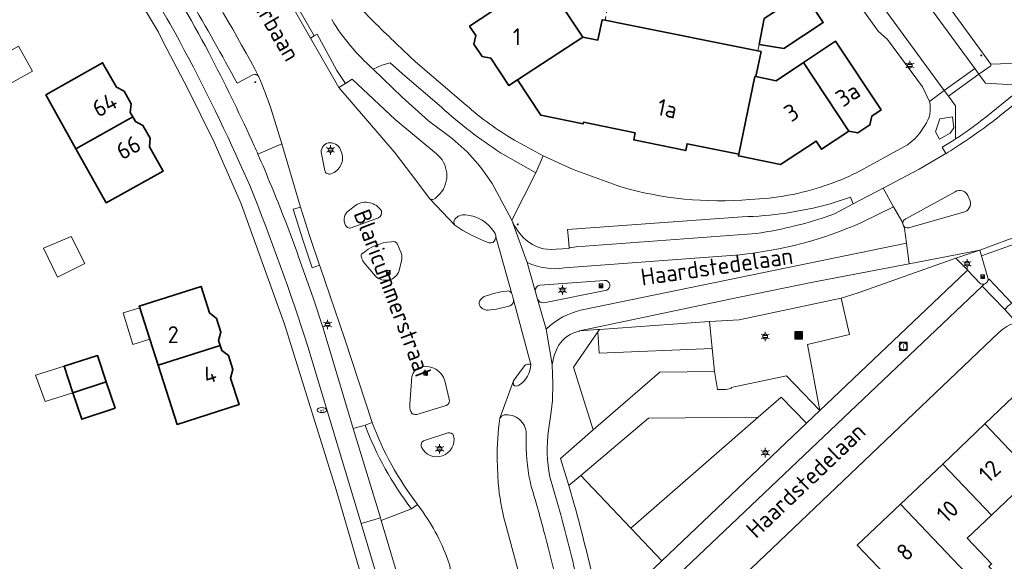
# Model space of a CAD drawing. Header units: metres. Extents: x 140853 to 145288, y 474558 to 480269.
# Tile 339 of 428: x 144879 to 144983, y 478210 to 478268. Entities that reach past the tile are written whole.
import ezdxf
from ezdxf.enums import TextEntityAlignment as Align

# ---------------------------------------------------------------- set-up
doc = ezdxf.new("R2010")
doc.units = ezdxf.units.M
doc.header["$MEASUREMENT"] = 0
doc.linetypes.add('AM-AS', pattern=[16, 10, -2, 2, -2])
for name, color, linetype, lineweight in [('B-WE-AM-AS_SPOOR_RAIL-G', 10, 'AM-AS', 18), ('B-WE-GR-BEPLANTING_CULTUUR_HEESTERS-G', 90, 'Continuous', 18), ('B-WE-GR-GRAS_KRUIDENRIJK-G', 80, 'Continuous', 18), ('B-WE-GR-GROENVOORZIENING-G', 80, 'Continuous', 18), ('B-WE-IE-MEUBILAIR_WEGMEUBILAIR-S', 7, 'Continuous', 18), ('B-WE-KL-ET_LS_OV_LICHTMAST-S', 190, 'Continuous', 18), ('B-WE-KL-WATER_PUT-S', 170, 'Continuous', 18), ('B-WE-OG-BEBOUWING-G', 7, 'Continuous', 35), ('B-WE-OG-BEBOUWING_BIJGEBOUW-G', 7, 'Continuous', 18), ('B-WE-OG-BEBOUWING_HUISNUMMER-T18', 10, 'Continuous', 18), ('B-WE-OG-BEBOUWING_STRAATNAAM-T18', 10, 'Continuous', 18), ('B-WE-OG-TERREIN_ERF-G', 7, 'Continuous', 18), ('B-WE-RI-GWA_RIOOLPUT-S', 30, 'Continuous', 18), ('B-WE-VH-VERHARDING_ASFALT-G', 252, 'Continuous', 18), ('B-WE-VH-VERHARDING_BEDRIJFSVLOERPLAAT-G', 252, 'Continuous', 18), ('B-WE-VH-VERHARDING_BETON-G', 252, 'Continuous', 18), ('B-WE-VH-VERHARDING_BETONSTRAATSTEEN-G', 252, 'Continuous', 18), ('B-WE-VH-VERHARDING_STRAATBAKSTEEN-G', 252, 'Continuous', 18), ('B-WE-VH-VERHARDING_TEGEL-G', 252, 'Continuous', 18), ('X-XX-XX-ALGEMEEN-S', 7, 'Continuous', 18)]:
    doc.layers.add(name, color=color, linetype=linetype, lineweight=lineweight)
doc.styles.add('NLCS-ISO', font='txt')
doc.styles.get("Standard").update_dxf_attribs({"font": 'arial.ttf'})

# ---------------------------------------------------------------- blocks, each defined once
blk = doc.blocks.new('SIE-WEG_AFVALBAK-SO')
at = {"linetype": 'ByBlock', "lineweight": 18}
h = blk.add_hatch(color=0, dxfattribs=at)
h.dxf.hatch_style = 1
h.paths.add_polyline_path([(-1.5, -1.5), (1.5, -1.5), (1.5, 1.5), (-1.5, 1.5)])
at = {"color": 0, "linetype": 'ByBlock', "lineweight": 18}
for points in [[(-2, -2), (2, -2), (2, 2), (-2, 2)], [(-1.5, -1.5), (1.5, -1.5), (1.5, 1.5), (-1.5, 1.5)]]:
    blk.add_lwpolyline(points, close=True, dxfattribs=at)
blk = doc.blocks.new('SIE-WEG_AFVALBAK_TYPE_01')
for radius in [0.25, 0.156]:
    blk.add_circle((0, 0), radius)
blk = doc.blocks.new('B-SIE-WEG_LICHTMAST-SO')
at = {"ltscale": 0.1}
for p, q in [((-1.1, 0.63), (-2.19, 1.27)), ((0, 1.27), (0, 2.53)), ((1.1, 0.63), (2.19, 1.27)), ((-1.1, -0.63), (-2.19, -1.27)), ((0, -1.27), (0, -2.53)), ((1.1, -0.63), (2.19, -1.27))]:
    blk.add_line(p, q, dxfattribs=at)
at = {"flags": 128}
for points in [[(-1.16, 0.5), (1.16, 0.5)], [(-1.16, -0.5), (1.16, -0.5)]]:
    blk.add_lwpolyline(points, dxfattribs=at)
at = {"ltscale": 0.1}
blk.add_circle((0, 0), 1.27, dxfattribs=at)
at = {"style": 'NLCS-ISO'}
blk.add_attdef('TYPE', text='', height=1.8, dxfattribs=at).set_placement((0, 2.53), align=Align.BOTTOM_CENTER)
blk = doc.blocks.new('B-SIE-WEG_VERKEERSBORD_PAAL-SO')
blk.add_lwpolyline([(-1, -1), (1, -1), (1, 1), (-1, 1)], close=True)
at = {"flags": 128}
blk.add_lwpolyline([(-1, 1), (0, -1), (1, 1)], close=True, dxfattribs=at)
for radius in [1, 0.171]:
    blk.add_circle((0, 0), radius)
at = {"lineweight": 30, "flags": 104}
blk.add_attdef('bordgegevens', text='', height=1.8, dxfattribs=at).set_placement((2.21, 3.21), align=Align.TOP_LEFT)
blk = doc.blocks.new('SRI-PUT_INSPECTIE-SO')
at = {"lineweight": -3, "flags": 128}
blk.add_lwpolyline([(-2, -2), (2, -2), (2, 2), (-2, 2)], close=True, dxfattribs=at)
at = {"lineweight": -3, "ltscale": 1.5}
blk.add_circle((0, 0), 2, dxfattribs=at)
at = {"ltscale": 0.1, "style": 'NLCS-ISO'}
blk.add_text('I', height=2.5, dxfattribs=at).set_placement((0, -0.01), align=Align.MIDDLE_CENTER)
blk = doc.blocks.new('SKL-WATERLEIDINGPUT-SO')
at = {"color": 0, "linetype": 'ByBlock', "lineweight": 18}
blk.add_ellipse((0, 0), major_axis=(2.5, 0), ratio=0.54, dxfattribs=at)
at = {"color": 0, "linetype": 'ByBlock', "lineweight": 18, "style": 'NLCS-ISO'}
blk.add_text('wl', height=1.8, dxfattribs=at).set_placement((0, 0), align=Align.MIDDLE_CENTER)

msp = doc.modelspace()

# ---------------------------------------------------------------- linework, layer by layer
at = {"layer": 'B-WE-AM-AS_SPOOR_RAIL-G', "ltscale": 0.2, "flags": 128}
msp.add_lwpolyline([(144958.896, 478268.518), (144941.768, 478272.032), (144940.854, 478267.605), (144942.962, 478267.183), (144957.132, 478264.347), (144957.265, 478265.023), (144957.812, 478267.8), (144958.896, 478268.518)], close=True, dxfattribs=at)
at = {"layer": 'B-WE-GR-BEPLANTING_CULTUUR_HEESTERS-G', "ltscale": 0.2, "flags": 128}
for points in [[(144963.746, 478226.042), (144979.357, 478240.873), (144979.479, 478241.002), (144978.232, 478242.277), (144967.797, 478238.583), (144966.017, 478238.031), (144966.907, 478234.135), (144962.402, 478233.074), (144963.746, 478226.042)], [(144952.27, 478232.658), (144951.978, 478235.513), (144940.271, 478234.687), (144940.097, 478234.438), (144940.236, 478232.141), (144952.27, 478232.658)], [(144939.575, 478223.996), (144946.673, 478230.116), (144952.522, 478230.199), (144952.27, 478232.658), (144940.236, 478232.141), (144940.097, 478234.438), (144937.48, 478230.677), (144939.575, 478223.996)], [(144962.319, 478224.687), (144959.604, 478227.469), (144957.172, 478225.346), (144943.612, 478213.509), (144946.915, 478210.036), (144962.319, 478224.687)], [(144957.172, 478225.346), (144945.499, 478225.223), (144938.257, 478219.113), (144943.612, 478213.509), (144957.172, 478225.346)]]:
    msp.add_lwpolyline(points, close=True, dxfattribs=at)
msp.add_lwpolyline([(144937.6, 478215.948), (144937.762, 478215.354), (144937.762, 478215.354, -0.0051792), (144939.021, 478210.503), (144939.021, 478210.503), (144940.037, 478206.251), (144942.205, 478205.555), (144946.915, 478210.036), (144943.612, 478213.509), (144938.257, 478219.113), (144937.002, 478218.055), (144937.6, 478215.948)], format="xyb", close=True, dxfattribs=at)
at = {"layer": 'B-WE-GR-GRAS_KRUIDENRIJK-G', "ltscale": 0.2, "flags": 128}
for points in [[(144919.291, 478261.89), (144917.96, 478263.082), (144917.089, 478262.841), (144916.155, 478262.407), (144919.252, 478259.435), (144922.059, 478256.915), (144924.565, 478255.024), (144924.565, 478255.024, -0.0891899), (144929.036, 478249.853), (144929.036, 478249.853), (144930.926, 478246.31), (144933.474, 478251.354), (144929.715, 478253.498), (144929.715, 478253.498, -0.0400904), (144923.433, 478258.342), (144923.433, 478258.342), (144919.291, 478261.89)], [(144920.214, 478203.635), (144923.171, 478204.395), (144922.158, 478208.354), (144923.969, 478208.804), (144923.969, 478208.804, 0.353533), (144924.367, 478209.359), (144924.367, 478209.359, 0.0779091), (144921.471, 478215.208), (144921.471, 478215.208), (144920.88, 478216.055), (144920.237, 478215.579), (144917.018, 478214.322), (144920.214, 478203.635)]]:
    msp.add_lwpolyline(points, format="xyb", close=True, dxfattribs=at)
msp.add_lwpolyline([(144937.112, 478201.539, 0.0117636), (144934.425, 478212.853), (144934.425, 478212.853, 0.0142224), (144932.989, 478217.963), (144932.989, 478217.963, -0.0598619), (144932.441, 478222.574), (144932.441, 478222.574), (144932.467, 478223.558), (144932.467, 478223.558, 0.4481183), (144930.106, 478225.582), (144930.106, 478225.582, 0.2358395), (144929.658, 478225.224), (144929.658, 478225.224, 0.040629), (144929.365, 478220.869), (144929.365, 478220.869), (144929.471, 478218.296), (144929.471, 478218.296, 0.043666), (144930.223, 478214.109), (144930.223, 478214.109), (144931.824, 478208.201)], format="xyb", dxfattribs=at)
at = {"layer": 'B-WE-GR-GROENVOORZIENING-G', "ltscale": 0.2, "flags": 128}
msp.add_lwpolyline([(144976.481, 478254.936), (144977.629, 478255.577), (144978.008, 478256.162), (144977.846, 478257.312), (144976.519, 478257.109), (144976.058, 478255.717), (144976.481, 478254.936)], close=True, dxfattribs=at)
at = {"layer": 'B-WE-OG-BEBOUWING-G', "ltscale": 0.2, "flags": 128}
for points in [[(144931.526, 478261.263), (144938.47, 478265.828), (144934.273, 478272.164), (144926.428, 478266.968), (144927.074, 478265.992), (144926.892, 478265.05), (144927.748, 478263.757), (144928.687, 478263.557), (144930.609, 478260.656), (144931.526, 478261.263)], [(144957.265, 478265.023), (144959.913, 478264.61), (144964.09, 478267.376), (144961.981, 478270.561), (144958.896, 478268.518), (144957.812, 478267.8), (144957.265, 478265.023)], [(144940.076, 478265.497), (144938.47, 478265.828), (144931.526, 478261.263), (144934.016, 478257.503), (144938.522, 478256.575), (144938.556, 478256.741), (144944.06, 478255.607), (144943.907, 478254.863), (144949.441, 478253.723), (144949.594, 478254.467), (144955.098, 478253.333), (144956.808, 478261.639), (144956.916, 478261.616), (144957.465, 478264.28), (144957.132, 478264.347), (144942.962, 478267.183), (144940.854, 478267.605), (144940.559, 478267.664), (144940.076, 478265.497)], [(144961.988, 478263.105), (144966.827, 478255.8), (144967.769, 478255.617), (144969.063, 478256.47), (144969.265, 478257.409), (144970.259, 478258.064), (144965.415, 478265.375), (144961.988, 478263.105)], [(144890.56, 478257.314), (144890.289, 478257.788), (144890.369, 478258.702), (144889.623, 478260.07), (144888.799, 478260.503), (144887.337, 478263.085), (144881.289, 478259.66), (144884.492, 478253.933), (144890.56, 478257.314)], [(144961.988, 478263.105), (144959.071, 478261.173), (144956.916, 478261.616), (144956.808, 478261.639), (144955.098, 478253.333), (144955.065, 478253.172), (144959.551, 478252.247), (144963.333, 478254.741), (144963.905, 478253.873), (144966.827, 478255.8), (144961.988, 478263.105)], [(144884.492, 478253.933), (144887.713, 478248.172), (144893.771, 478251.537), (144892.338, 478254.123), (144892.397, 478255.061), (144891.637, 478256.418), (144890.837, 478256.829), (144890.56, 478257.314), (144884.492, 478253.933)], [(144892.372, 478233.641), (144893.261, 478230.868), (144899.851, 478232.98), (144899.685, 478233.499), (144899.943, 478234.38), (144899.467, 478235.863), (144898.739, 478236.448), (144897.834, 478239.274), (144891.244, 478237.163), (144891.296, 478237.001), (144892.372, 478233.641)], [(144893.261, 478230.868), (144895.277, 478224.574), (144901.867, 478226.685), (144900.965, 478229.5), (144901.214, 478230.411), (144900.74, 478231.892), (144900.021, 478232.447), (144899.851, 478232.98), (144893.261, 478230.868)], [(144887.733, 478229.097), (144886.794, 478231.892), (144883.232, 478230.758), (144884.179, 478227.935), (144887.733, 478229.097)], [(144884.179, 478227.935), (144885.127, 478225.113), (144888.671, 478226.302), (144887.733, 478229.097), (144884.179, 478227.935)], [(144986.507, 478219.16), (144988.817, 478216.732), (144991.062, 478214.372), (144992.702, 478215.933), (144990.735, 478218), (144991.363, 478218.597), (144988.775, 478221.317), (144991.094, 478223.524), (144985.897, 478228.987), (144981.31, 478224.623), (144986.507, 478219.16)], [(144986.507, 478219.16), (144981.31, 478224.623), (144976.818, 478220.35), (144982.015, 478214.887), (144986.507, 478219.16)], [(144976.818, 478220.35), (144972.319, 478216.07), (144982.07, 478205.819), (144983.712, 478207.38), (144981.745, 478209.448), (144982.027, 478209.716), (144979.439, 478212.437), (144982.015, 478214.887), (144976.818, 478220.35)], [(144982.07, 478205.819), (144972.319, 478216.07), (144967.725, 478211.7), (144972.922, 478206.237), (144975.612, 478208.796), (144978.2, 478206.076), (144978.523, 478206.382), (144980.489, 478204.315), (144982.07, 478205.819)]]:
    msp.add_lwpolyline(points, close=True, dxfattribs=at)
at = {"layer": 'B-WE-OG-BEBOUWING_BIJGEBOUW-G', "ltscale": 0.2, "flags": 128}
for points in [[(144878.366, 478264.841), (144875.327, 478263.127), (144876.815, 478260.488), (144879.855, 478262.202), (144878.366, 478264.841)], [(144882.548, 478240.265), (144885.432, 478241.703), (144883.995, 478244.587), (144881.023, 478243.325), (144882.548, 478240.265)], [(144891.296, 478237.001), (144889.519, 478236.453), (144890.559, 478233.082), (144892.372, 478233.641), (144891.296, 478237.001)], [(144883.232, 478230.758), (144880.196, 478229.824), (144881.21, 478227.007), (144884.179, 478227.935), (144883.232, 478230.758)]]:
    msp.add_lwpolyline(points, close=True, dxfattribs=at)
at = {"layer": 'B-WE-OG-TERREIN_ERF-G', "ltscale": 0.2, "flags": 128}
for points in [[(144968.93, 478280.845), (144981.939, 478262.948), (144986.032, 478263.072), (144991.301, 478270.115)], [(144917.278, 478200.198), (144912.201, 478217.585), (144906.696, 478235.257), (144902.084, 478248.054), (144901.238, 478250), (144899.223, 478254.638), (144896.382, 478260.387), (144893.823, 478265.258), (144893.282, 478266.352), (144889.782, 478272.238)], [(144986.507, 478219.16), (144982.015, 478214.887), (144979.439, 478212.437), (144982.027, 478209.716), (144981.745, 478209.448), (144983.712, 478207.38), (144982.07, 478205.819), (144980.489, 478204.315), (144978.523, 478206.382), (144978.2, 478206.076), (144975.612, 478208.796), (144972.922, 478206.237), (144967.725, 478211.7), (144972.319, 478216.07), (144976.818, 478220.35), (144981.31, 478224.623), (144985.897, 478228.987)]]:
    msp.add_lwpolyline(points, dxfattribs=at)
for points in [[(144914.302, 478269.44, 0.0185678), (144918.648, 478265.115), (144918.648, 478265.115), (144920.662, 478263.195), (144926.065, 478258.567), (144926.065, 478258.567, 0.0475875), (144931.192, 478254.847), (144931.192, 478254.847), (144931.516, 478254.658), (144934.275, 478253.181), (144937.441, 478251.732), (144942.142, 478250), (144942.427, 478249.895), (144942.427, 478249.895, 0.0924588), (144956.281, 478248.524), (144956.281, 478248.524, 0.0718165), (144964.304, 478250), (144964.304, 478250, 0.0311747), (144967.634, 478251.362), (144967.634, 478251.362), (144973.067, 478254.328), (144973.866, 478254.984), (144974.363, 478255.537), (144974.919, 478256.388), (144974.919, 478256.388, 0.2132544), (144975.415, 478258.957), (144975.415, 478258.957), (144974.668, 478260.508), (144970.939, 478265.564), (144969.957, 478266.436), (144961.821, 478277.805)], [(145034.978, 478152.008), (145015.362, 478186.983), (145000, 478214.245), (144989.744, 478232.485), (144989.219, 478233.419), (144989.219, 478233.419, 0.3421872), (144984.673, 478235.409), (144984.673, 478235.409, 0.1345698), (144982.8, 478234.347), (144982.8, 478234.347), (144945.858, 478199.171), (144945.584, 478198.91), (144945.584, 478198.91, 0.2560205), (144944.378, 478195.13), (144944.378, 478195.13), (144952.452, 478153.668)]]:
    msp.add_lwpolyline(points, format="xyb", dxfattribs=at)
for points in [[(144938.47, 478265.828), (144940.076, 478265.497), (144940.559, 478267.664), (144940.854, 478267.605), (144942.962, 478267.183), (144957.132, 478264.347), (144957.465, 478264.28), (144956.916, 478261.616), (144959.071, 478261.173), (144961.988, 478263.105), (144965.415, 478265.375), (144970.259, 478258.064), (144969.265, 478257.409), (144969.063, 478256.47), (144967.769, 478255.617), (144966.827, 478255.8), (144963.905, 478253.873), (144963.333, 478254.741), (144959.551, 478252.247), (144955.065, 478253.172), (144955.098, 478253.333), (144949.594, 478254.467), (144949.441, 478253.723), (144943.907, 478254.863), (144944.06, 478255.607), (144938.556, 478256.741), (144938.522, 478256.575), (144934.016, 478257.503), (144931.526, 478261.263), (144930.609, 478260.656), (144928.687, 478263.557), (144927.748, 478263.757), (144926.892, 478265.05), (144927.074, 478265.992), (144926.428, 478266.968), (144934.273, 478272.164), (144938.47, 478265.828)], [(144961.981, 478270.561), (144964.09, 478267.376), (144959.913, 478264.61), (144957.265, 478265.023), (144957.812, 478267.8), (144958.896, 478268.518), (144961.981, 478270.561)], [(144890.56, 478257.314), (144890.837, 478256.829), (144891.637, 478256.418), (144892.397, 478255.061), (144892.338, 478254.123), (144893.771, 478251.537), (144887.713, 478248.172), (144884.492, 478253.933), (144881.289, 478259.66), (144887.337, 478263.085), (144888.799, 478260.503), (144889.623, 478260.07), (144890.369, 478258.702), (144890.289, 478257.788), (144890.56, 478257.314)], [(144899.851, 478232.98), (144900.021, 478232.447), (144900.74, 478231.892), (144901.214, 478230.411), (144900.965, 478229.5), (144901.867, 478226.685), (144895.277, 478224.574), (144893.261, 478230.868), (144892.372, 478233.641), (144891.296, 478237.001), (144891.244, 478237.163), (144897.834, 478239.274), (144898.739, 478236.448), (144899.467, 478235.863), (144899.943, 478234.38), (144899.685, 478233.499), (144899.851, 478232.98)], [(144883.232, 478230.758), (144886.794, 478231.892), (144887.733, 478229.097), (144888.671, 478226.302), (144885.127, 478225.113), (144884.179, 478227.935), (144883.232, 478230.758)]]:
    msp.add_lwpolyline(points, close=True, dxfattribs=at)
at = {"layer": 'B-WE-VH-VERHARDING_ASFALT-G', "ltscale": 0.2, "flags": 128}
for points in [[(144885.113, 478282.158, -0.0252008), (144895.056, 478266.26), (144895.056, 478266.26, -0.0208439), (144902.375, 478251.425), (144902.375, 478251.425), (144903.014, 478250), (144903.014, 478250, -0.0186377), (144909.181, 478232.883), (144909.181, 478232.883), (144914.868, 478214.006), (144916.927, 478214.626), (144914.034, 478224.143), (144910.834, 478234.827), (144909.754, 478238.062), (144908.217, 478242.416), (144908.217, 478242.416, 0.0114953), (144905.3, 478250), (144905.3, 478250, 0.0052722), (144903.88, 478253.355), (144903.88, 478253.355, 0.0019151), (144903.496, 478254.231), (144903.496, 478254.231, 0.0121298), (144899.002, 478263.484), (144899.002, 478263.484, 0.017629), (144892.881, 478274.208)], [(144931.824, 478208.201), (144930.223, 478214.109), (144930.223, 478214.109, -0.043666), (144929.471, 478218.296), (144929.471, 478218.296), (144929.365, 478220.869), (144929.365, 478220.869, -0.040629), (144929.658, 478225.224), (144929.658, 478225.224), (144931.108, 478229.202), (144931.675, 478229.981), (144932.277, 478230.803), (144932.277, 478230.803, -0.3156912), (144932.949, 478230.953), (144932.949, 478230.953), (144931.107, 478237.843), (144931.107, 478237.843, -0.3552467), (144930.732, 478237.21), (144930.732, 478237.21, -0.058365), (144928.405, 478236.732), (144928.405, 478236.732, -0.1854243), (144927.688, 478236.997), (144927.688, 478236.997), (144927.559, 478237.122), (144927.559, 478237.122, -0.3245989), (144927.498, 478237.692), (144927.498, 478237.692, -0.196744), (144927.995, 478238.176), (144927.995, 478238.176, -0.0604074), (144930.363, 478238.769), (144930.363, 478238.769, -0.3849944), (144930.934, 478238.485), (144930.934, 478238.485), (144929.214, 478244.551), (144929.214, 478244.551, -0.1000033), (144929.14, 478244.252), (144929.14, 478244.252, -0.3843446), (144928.51, 478243.904), (144928.51, 478243.904, -0.0684504), (144924.854, 478245.796), (144924.854, 478245.796), (144922.184, 478248.58), (144920.665, 478250.611), (144920.665, 478250.611, 0.0079795), (144918.399, 478253.611), (144918.399, 478253.611), (144912.496, 478260.447), (144909.47, 478265.714), (144902.479, 478277.97)], [(144903.065, 478277.868), (144909.869, 478265.939), (144910.176, 478266.113), (144912.295, 478262.267), (144913.191, 478260.859), (144913.923, 478261.348), (144918.481, 478257.05), (144922.887, 478253.385), (144922.887, 478253.385, -0.4225554), (144923.295, 478249.144), (144923.295, 478249.144), (144922.746, 478248.639), (144922.746, 478248.639, -0.3433681), (144922.184, 478248.58), (144922.184, 478248.58), (144924.854, 478245.796), (144924.854, 478245.796, -0.3297062), (144924.856, 478246.439), (144924.856, 478246.439, -0.2417196), (144925.977, 478246.882), (144925.977, 478246.882, -0.2351743), (144929.08, 478245.022), (144929.08, 478245.022, -0.1610114), (144929.214, 478244.551), (144929.214, 478244.551), (144930.934, 478238.485), (144930.959, 478238.396), (144931.107, 478237.843), (144932.949, 478230.953), (144932.949, 478230.953, -0.237359), (144931.685, 478228.737), (144931.685, 478228.737, -0.3789163), (144931.107, 478228.768), (144931.107, 478228.768, -0.135944), (144931.108, 478229.202), (144931.108, 478229.202), (144929.658, 478225.224), (144929.658, 478225.224, -0.2358395), (144930.106, 478225.582), (144930.106, 478225.582, -0.4481183), (144932.467, 478223.558), (144932.467, 478223.558), (144932.441, 478222.574), (144932.441, 478222.574, 0.0598619), (144932.989, 478217.963), (144932.989, 478217.963, -0.0142224), (144934.425, 478212.853), (144934.425, 478212.853, -0.0117636), (144937.112, 478201.539)], [(144896.19, 478274.901, -0.0210165), (144903.988, 478261.575), (144903.988, 478261.575, -0.0163712), (144905.261, 478258.235), (144905.261, 478258.235), (144906.415, 478254.451), (144908.413, 478247.712), (144909.396, 478244.57), (144910.436, 478241.522), (144910.458, 478241.458), (144913.145, 478233.64), (144916.036, 478224.787), (144916.036, 478224.787, 0.073788), (144920.88, 478216.055), (144920.88, 478216.055), (144921.471, 478215.208), (144921.471, 478215.208, -0.0779091), (144924.367, 478209.359)], [(144938.339, 478206.151, 0.0076332), (144936.134, 478214.934), (144936.134, 478214.934), (144934.984, 478218.969), (144934.984, 478218.969, -0.0881712), (144934.838, 478223.959), (144934.838, 478223.959), (144935.109, 478225.91), (144935.263, 478227.119), (144935.287, 478228.903), (144935.237, 478230.964), (144934.59, 478234.719), (144933.674, 478237.894), (144933.413, 478238.781), (144932.573, 478241.815), (144930.926, 478246.31), (144929.036, 478249.853), (144929.036, 478249.853, 0.0891899), (144924.565, 478255.024), (144924.565, 478255.024), (144922.059, 478256.915), (144919.252, 478259.435), (144916.155, 478262.407), (144916.155, 478262.407, -0.0740973), (144911.736, 478267.679)], [(144985.988, 478259.984, -0.0378392), (144978.077, 478253.997), (144978.077, 478253.997, -0.0029131), (144977.186, 478253.434), (144977.186, 478253.434), (144977.138, 478253.406), (144974.319, 478251.761), (144970.475, 478249.727), (144971.579, 478247.757), (144972.461, 478246.221), (144972.605, 478245.816), (144972.736, 478245.449), (144972.963, 478243.878), (144973.26, 478241.687), (144980.774, 478243.126), (144983.833, 478244.245)], [(144910.615, 478253.551, -0.4136305), (144911.548, 478254.569)], [(144911.548, 478254.569, -0.3354293), (144912.76, 478253.629)], [(144912.76, 478253.629, -0.4401086), (144911.649, 478251.25)], [(144911.649, 478251.25, -0.4540615), (144911.01, 478251.604)], [(144978.158, 478249.348, -0.4472828), (144979.491, 478248.954)], [(144914.302, 478247.917, -0.4189224), (144917.03, 478247.304)], [(144979.734, 478248.366, -0.427064), (144979.051, 478247.161)], [(144913.085, 478246.662, -0.1625079), (144913.474, 478247.295)], [(144917.03, 478247.304, -0.327461), (144916.734, 478246.571)], [(144913.178, 478245.866, -0.1420754), (144913.085, 478246.662)], [(144973.203, 478245.508, -0.9356666), (144972.885, 478246.459)], [(144913.823, 478245.496, -0.436696), (144913.178, 478245.866)], [(144914.924, 478242.684, -0.1677204), (144918.106, 478244.024)], [(144918.106, 478244.024, -0.3564133), (144918.749, 478243.753)], [(144914.939, 478242.276, -0.2279939), (144914.924, 478242.684)], [(144915.203, 478241.763, -0.1294762), (144914.939, 478242.276)], [(144919.177, 478242.744, -0.0725442), (144919.188, 478241.986)], [(144918.928, 478240.945, -0.5523393), (144916.413, 478240.354)], [(144920.288, 478229.679, -0.2917747), (144921.332, 478230.688)], [(144921.332, 478230.688, -0.3928764), (144923.781, 478229.22)], [(144924.262, 478227.245, -0.3807764), (144923.937, 478226.575)], [(144920.159, 478225.935, -0.0976332), (144920.069, 478226.733)], [(144920.81, 478225.613, -0.3318957), (144920.159, 478225.935)], [(144924.725, 478223.341, -0.3840785), (144923.533, 478221.237)], [(144924.099, 478223.669, -0.411365), (144924.725, 478223.341)], [(144921.305, 478222.151, -0.4495621), (144921.615, 478222.858)], [(144923.533, 478221.237, -0.3869538), (144921.305, 478222.151)]]:
    msp.add_lwpolyline(points, format="xyb", dxfattribs=at)
for points in [[(144911.01, 478251.604), (144910.615, 478253.551)], [(144972.885, 478246.459), (144978.158, 478249.348)], [(144979.491, 478248.954), (144979.734, 478248.366)], [(144913.474, 478247.295), (144914.302, 478247.917)], [(144979.051, 478247.161), (144973.203, 478245.508)], [(144916.734, 478246.571), (144913.823, 478245.496)], [(144918.749, 478243.753), (144919.177, 478242.744)], [(144919.188, 478241.986), (144918.928, 478240.945)], [(144916.413, 478240.354), (144915.203, 478241.763)], [(144920.069, 478226.733), (144920.288, 478229.679)], [(144923.781, 478229.22), (144924.262, 478227.245)], [(144923.937, 478226.575), (144920.81, 478225.613)], [(144921.615, 478222.858), (144924.099, 478223.669)], [(144920.214, 478203.635), (144917.018, 478214.322), (144916.927, 478214.626), (144916.927, 478214.626), (144914.868, 478214.006), (144917.836, 478204.153)]]:
    msp.add_lwpolyline(points, dxfattribs=at)
for points in [[(144968.176, 478246.068), (144971.579, 478247.757), (144970.475, 478249.727), (144967.296, 478248.044), (144965.301, 478246.98), (144965.301, 478246.98, -0.0482359), (144956.964, 478244.898), (144956.964, 478244.898), (144937.767, 478243.496), (144937.031, 478243.386), (144937.037, 478243.307), (144935.594, 478243.226), (144935.594, 478243.226, -0.21169), (144932.405, 478244.231), (144932.405, 478244.231, -0.1108082), (144930.926, 478246.31), (144930.926, 478246.31), (144932.573, 478241.815), (144932.573, 478241.815, 0.1496177), (144936.517, 478241.231), (144936.517, 478241.231), (144937.994, 478241.355), (144955.198, 478242.645), (144955.198, 478242.645, 0.0794435), (144968.176, 478246.068)], [(144971.579, 478247.757), (144968.176, 478246.068), (144968.176, 478246.068, -0.0794435), (144955.198, 478242.645), (144955.198, 478242.645), (144937.994, 478241.355), (144936.517, 478241.231), (144936.517, 478241.231, -0.1496177), (144932.573, 478241.815), (144932.573, 478241.815), (144933.413, 478238.781), (144933.413, 478238.781, -0.3798001), (144933.891, 478239.396), (144933.891, 478239.396), (144940.809, 478239.905), (144940.809, 478239.905, -0.8383051), (144941.034, 478238.859), (144941.034, 478238.859), (144934.32, 478237.527), (144934.32, 478237.527, -0.3303815), (144933.674, 478237.894), (144933.674, 478237.894), (144934.59, 478234.719), (144934.59, 478234.719, -0.1358565), (144938.426, 478236.778), (144938.426, 478236.778), (144972.963, 478243.878), (144972.736, 478245.449), (144972.605, 478245.816), (144972.461, 478246.221), (144971.579, 478247.757)], [(144973.26, 478241.687), (144972.963, 478243.878), (144938.426, 478236.778), (144938.426, 478236.778, 0.1358565), (144934.59, 478234.719), (144934.59, 478234.719), (144935.237, 478230.964), (144935.237, 478230.964, -0.0985457), (144935.912, 478232.985), (144935.912, 478232.985, -0.203714), (144938.086, 478234.488), (144938.086, 478234.488), (144938.117, 478234.549), (144955.159, 478238.11), (144962.979, 478239.718), (144973.26, 478241.687)]]:
    msp.add_lwpolyline(points, format="xyb", close=True, dxfattribs=at)
at = {"layer": 'B-WE-VH-VERHARDING_BEDRIJFSVLOERPLAAT-G', "ltscale": 0.2, "flags": 128}
for points in [[(144978.176, 478254.968, -0.0112392), (144976.744, 478254.092), (144976.744, 478254.092), (144977.138, 478253.406), (144977.186, 478253.434), (144977.186, 478253.434, 0.0029131), (144978.077, 478253.997), (144978.077, 478253.997, 0.0378392), (144985.988, 478259.984), (144985.988, 478259.984), (144986.101, 478260.084), (144985.583, 478260.676), (144981.421, 478257.3), (144981.421, 478257.3, -0.0259786), (144978.176, 478254.968)], [(144980.774, 478243.126), (144980.952, 478242.51), (144984.541, 478243.796), (144984.541, 478243.796, 0.1041861), (144991.443, 478248.325), (144991.443, 478248.325), (144990.945, 478248.852), (144990.945, 478248.852, -0.113748), (144983.833, 478244.245), (144983.833, 478244.245), (144980.774, 478243.126)]]:
    msp.add_lwpolyline(points, format="xyb", close=True, dxfattribs=at)
at = {"layer": 'B-WE-VH-VERHARDING_BETON-G', "ltscale": 0.2, "flags": 128}
for points in [[(144911.548, 478254.569, 0.4136305), (144910.615, 478253.551), (144910.615, 478253.551), (144911.01, 478251.604), (144911.01, 478251.604, 0.4540615), (144911.649, 478251.25), (144911.649, 478251.25, 0.4401086), (144912.76, 478253.629), (144912.76, 478253.629, 0.3354293), (144911.548, 478254.569)], [(144917.03, 478247.304, 0.4189224), (144914.302, 478247.917), (144914.302, 478247.917), (144913.474, 478247.295), (144913.474, 478247.295, 0.1625079), (144913.085, 478246.662), (144913.085, 478246.662, 0.1420754), (144913.178, 478245.866), (144913.178, 478245.866, 0.436696), (144913.823, 478245.496), (144913.823, 478245.496), (144916.734, 478246.571), (144916.734, 478246.571, 0.327461), (144917.03, 478247.304)], [(144924.856, 478246.439, 0.3297062), (144924.854, 478245.796), (144924.854, 478245.796, 0.0684504), (144928.51, 478243.904), (144928.51, 478243.904, 0.3843446), (144929.14, 478244.252), (144929.14, 478244.252, 0.1000033), (144929.214, 478244.551), (144929.214, 478244.551, 0.1610114), (144929.08, 478245.022), (144929.08, 478245.022, 0.2351743), (144925.977, 478246.882), (144925.977, 478246.882, 0.2417196), (144924.856, 478246.439)], [(144919.188, 478241.986, 0.0725442), (144919.177, 478242.744), (144919.177, 478242.744), (144918.749, 478243.753), (144918.749, 478243.753, 0.3564133), (144918.106, 478244.024), (144918.106, 478244.024, 0.1677204), (144914.924, 478242.684), (144914.924, 478242.684, 0.2279939), (144914.939, 478242.276), (144914.939, 478242.276, 0.1294762), (144915.203, 478241.763), (144915.203, 478241.763), (144916.413, 478240.354), (144916.413, 478240.354, 0.5523393), (144918.928, 478240.945), (144918.928, 478240.945), (144919.188, 478241.986)], [(144933.891, 478239.396, 0.3798001), (144933.413, 478238.781), (144933.413, 478238.781), (144933.674, 478237.894), (144933.674, 478237.894, 0.3303815), (144934.32, 478237.527), (144934.32, 478237.527), (144941.034, 478238.859), (144941.034, 478238.859, 0.8383051), (144940.809, 478239.905), (144940.809, 478239.905), (144933.891, 478239.396)], [(144931.107, 478237.843), (144930.959, 478238.396), (144930.934, 478238.485), (144930.934, 478238.485, 0.3849944), (144930.363, 478238.769), (144930.363, 478238.769, 0.0604074), (144927.995, 478238.176), (144927.995, 478238.176, 0.196744), (144927.498, 478237.692), (144927.498, 478237.692, 0.3245989), (144927.559, 478237.122), (144927.559, 478237.122), (144927.688, 478236.997), (144927.688, 478236.997, 0.1854243), (144928.405, 478236.732), (144928.405, 478236.732, 0.058365), (144930.732, 478237.21), (144930.732, 478237.21, 0.3552467), (144931.107, 478237.843)], [(144923.937, 478226.575, 0.3807764), (144924.262, 478227.245), (144924.262, 478227.245), (144923.781, 478229.22), (144923.781, 478229.22, 0.3928764), (144921.332, 478230.688), (144921.332, 478230.688, 0.2917747), (144920.288, 478229.679), (144920.288, 478229.679), (144920.069, 478226.733), (144920.069, 478226.733, 0.0976332), (144920.159, 478225.935), (144920.159, 478225.935, 0.3318957), (144920.81, 478225.613), (144920.81, 478225.613), (144923.937, 478226.575)], [(144932.277, 478230.803), (144931.675, 478229.981), (144931.108, 478229.202), (144931.108, 478229.202, 0.135944), (144931.107, 478228.768), (144931.107, 478228.768, 0.3789163), (144931.685, 478228.737), (144931.685, 478228.737, 0.237359), (144932.949, 478230.953), (144932.949, 478230.953, 0.3156912), (144932.277, 478230.803)], [(144924.725, 478223.341, 0.411365), (144924.099, 478223.669), (144924.099, 478223.669), (144921.615, 478222.858), (144921.615, 478222.858, 0.4495621), (144921.305, 478222.151), (144921.305, 478222.151, 0.3869538), (144923.533, 478221.237), (144923.533, 478221.237, 0.3840785), (144924.725, 478223.341)]]:
    msp.add_lwpolyline(points, format="xyb", close=True, dxfattribs=at)
at = {"layer": 'B-WE-VH-VERHARDING_BETONSTRAATSTEEN-G', "ltscale": 0.2, "flags": 128}
for points in [[(144895.123, 478294.591), (144900.317, 478282.546), (144900.317, 478282.546, 0.0270485), (144902.479, 478277.97), (144902.479, 478277.97), (144909.47, 478265.714), (144909.869, 478265.939), (144903.065, 478277.868), (144903.065, 478277.868, -0.0269148), (144900.921, 478282.406), (144900.921, 478282.406, -0.0106095), (144899.573, 478286.166), (144899.573, 478286.166, -0.0086631), (144898.586, 478289.299), (144898.586, 478289.299), (144894.965, 478301.724), (144894.965, 478301.724, 0.0970697), (144893.569, 478304.441), (144893.569, 478304.441), (144889.994, 478301.95), (144895.123, 478294.591)], [(144980.679, 478261.866), (144977.422, 478259.535), (144978.188, 478258.491), (144978.176, 478254.968), (144978.176, 478254.968, 0.0259786), (144981.421, 478257.3), (144981.421, 478257.3), (144985.583, 478260.676), (144981.385, 478260.904), (144980.679, 478261.866)], [(144913.191, 478260.859), (144912.496, 478260.447), (144918.399, 478253.611), (144918.399, 478253.611, -0.0079795), (144920.665, 478250.611), (144920.665, 478250.611), (144922.184, 478248.58), (144922.184, 478248.58, 0.3433681), (144922.746, 478248.639), (144922.746, 478248.639), (144923.295, 478249.144), (144923.295, 478249.144, 0.4225554), (144922.887, 478253.385), (144922.887, 478253.385), (144918.481, 478257.05), (144913.923, 478261.348), (144913.191, 478260.859)], [(144905.3, 478250, -0.0114953), (144908.217, 478242.416), (144908.217, 478242.416), (144909.754, 478238.062), (144910.834, 478234.827), (144914.034, 478224.143), (144915.295, 478224.475), (144916.036, 478224.787), (144913.145, 478233.64), (144910.458, 478241.458), (144910.436, 478241.522), (144909.661, 478241.262), (144908.676, 478244.214), (144907.648, 478247.495), (144908.413, 478247.712), (144906.415, 478254.451), (144903.88, 478253.355), (144903.88, 478253.355, -0.0052722), (144905.3, 478250)], [(144972.885, 478246.459, 0.9356666), (144973.203, 478245.508), (144973.203, 478245.508), (144979.051, 478247.161), (144979.051, 478247.161, 0.427064), (144979.734, 478248.366), (144979.734, 478248.366), (144979.491, 478248.954), (144979.491, 478248.954, 0.4472828), (144978.158, 478249.348), (144978.158, 478249.348), (144972.885, 478246.459)], [(144981.019, 478239.307), (144983.352, 478236.881), (144983.421, 478236.804), (144983.784, 478237.184), (144983.784, 478237.184, -0.0266337), (144984.198, 478237.483), (144984.198, 478237.483), (144981.776, 478240.054), (144981.628, 478239.908), (144981.628, 478239.908, -0.2798139), (144981.235, 478239.52), (144981.235, 478239.52), (144981.019, 478239.307)], [(144915.295, 478224.475), (144914.034, 478224.143), (144916.927, 478214.626), (144917.018, 478214.322), (144920.237, 478215.579), (144920.237, 478215.579, -0.0737206), (144915.295, 478224.475)], [(144916.036, 478224.787), (144915.295, 478224.475), (144915.295, 478224.475, 0.0737206), (144920.237, 478215.579), (144920.237, 478215.579), (144920.88, 478216.055), (144920.88, 478216.055, -0.073788), (144916.036, 478224.787)]]:
    msp.add_lwpolyline(points, format="xyb", close=True, dxfattribs=at)
for points in [[(144896.647, 478269.783, -0.0095303), (144901.66, 478260.91), (144901.66, 478260.91), (144903.331, 478261.815), (144903.331, 478261.815, -0.3803585), (144903.988, 478261.575), (144903.988, 478261.575, 0.0210165), (144896.19, 478274.901)], [(144892.881, 478274.208, -0.017629), (144899.002, 478263.484), (144899.002, 478263.484, -0.0121298), (144903.496, 478254.231), (144903.496, 478254.231, -0.0019151), (144903.88, 478253.355), (144903.88, 478253.355), (144906.415, 478254.451), (144905.261, 478258.235), (144905.261, 478258.235, 0.0163712), (144903.988, 478261.575), (144903.988, 478261.575, 0.3803585), (144903.331, 478261.815), (144903.331, 478261.815), (144901.66, 478260.91), (144901.66, 478260.91, 0.0095303), (144896.647, 478269.783)]]:
    msp.add_lwpolyline(points, format="xyb", dxfattribs=at)
for points in [[(144912.496, 478260.447), (144913.191, 478260.859), (144912.295, 478262.267), (144910.176, 478266.113), (144909.869, 478265.939), (144909.47, 478265.714), (144912.496, 478260.447)], [(144980.242, 478262.462), (144976.985, 478260.131), (144977.422, 478259.535), (144980.679, 478261.866), (144980.242, 478262.462)], [(144910.436, 478241.522), (144909.396, 478244.57), (144908.413, 478247.712), (144907.648, 478247.495), (144908.676, 478244.214), (144909.661, 478241.262), (144910.436, 478241.522)], [(144951.978, 478235.513), (144955.131, 478235.719), (144966.017, 478238.031), (144967.797, 478238.583), (144978.232, 478242.277), (144980.774, 478243.126), (144973.26, 478241.687), (144962.979, 478239.718), (144955.159, 478238.11), (144938.117, 478234.549), (144940.083, 478234.674), (144940.271, 478234.687), (144951.978, 478235.513)]]:
    msp.add_lwpolyline(points, close=True, dxfattribs=at)
at = {"layer": 'B-WE-VH-VERHARDING_STRAATBAKSTEEN-G', "ltscale": 0.2, "flags": 128}
for points in [[(144925.723, 478322.494), (144938.542, 478308.026), (144946.408, 478298.909), (144954.411, 478288.012), (144961.821, 478277.805), (144969.957, 478266.436), (144970.939, 478265.564), (144974.668, 478260.508), (144975.415, 478258.957), (144976.985, 478260.131), (144963.311, 478278.837), (144953.254, 478292.2), (144947.829, 478299.336), (144946.683, 478300.738), (144927.709, 478321.943), (144927.196, 478322.391), (144925.598, 478323.392), (144925.598, 478323.392, -0.2438017), (144925.723, 478322.494)], [(144965.301, 478246.98), (144967.296, 478248.044), (144967.006, 478248.782), (144964.716, 478248.029), (144964.716, 478248.029, -0.0589515), (144955.473, 478246.676), (144955.473, 478246.676), (144936.861, 478245.323), (144936.955, 478244.308), (144937.031, 478243.386), (144937.767, 478243.496), (144956.964, 478244.898), (144956.964, 478244.898, 0.0482359), (144965.301, 478246.98)], [(144980.952, 478242.51), (144980.774, 478243.126), (144978.232, 478242.277), (144979.479, 478241.002), (144979.508, 478240.972), (144980.787, 478239.618), (144980.787, 478239.618, 0.227533), (144981.235, 478239.52), (144981.235, 478239.52, 0.2798139), (144981.628, 478239.908), (144981.628, 478239.908, 0.129177), (144981.625, 478240.179), (144981.625, 478240.179), (144980.952, 478242.51)], [(144963.746, 478226.042), (144962.319, 478224.687), (144946.915, 478210.036), (144942.205, 478205.555), (144943.728, 478203.895), (144981.019, 478239.307), (144981.235, 478239.52), (144981.235, 478239.52, -0.227533), (144980.787, 478239.618), (144980.787, 478239.618), (144979.508, 478240.972), (144979.479, 478241.002), (144979.357, 478240.873), (144963.746, 478226.042)], [(144983.352, 478236.881), (144981.019, 478239.307), (144943.728, 478203.895), (144945.082, 478199.986), (144945.409, 478199.643), (144945.858, 478199.171), (144982.8, 478234.347), (144982.8, 478234.347, -0.1345698), (144984.673, 478235.409), (144984.673, 478235.409), (144983.421, 478236.804), (144983.352, 478236.881)]]:
    msp.add_lwpolyline(points, format="xyb", close=True, dxfattribs=at)
msp.add_lwpolyline([(144963.311, 478278.837), (144976.985, 478260.131), (144980.242, 478262.462), (144964.172, 478284.399)], dxfattribs=at)
for points in [[(144991.301, 478270.115), (144986.032, 478263.072), (144981.939, 478262.948), (144981.929, 478262.76), (144980.679, 478261.866), (144981.385, 478260.904), (144985.583, 478260.676), (144986.101, 478260.084), (144986.106, 478260.088), (144986.106, 478260.088, 0.0279888), (144990.342, 478264.035), (144990.342, 478264.035, 0.0165457), (144992.628, 478266.583), (144992.628, 478266.583), (144991.273, 478267.751)], [(144984.541, 478243.796), (144980.952, 478242.51), (144981.625, 478240.179), (144981.625, 478240.179, -0.129177), (144981.628, 478239.908), (144981.628, 478239.908), (144981.776, 478240.054), (144984.198, 478237.483)]]:
    msp.add_lwpolyline(points, format="xyb", dxfattribs=at)
msp.add_lwpolyline([(144962.319, 478224.687), (144963.746, 478226.042), (144960.186, 478229.73), (144954.286, 478228.517), (144954.286, 478228.408), (144953.722, 478228.291), (144952.827, 478228.274), (144952.522, 478230.199), (144946.673, 478230.116), (144939.575, 478223.996), (144936.124, 478220.944), (144937.002, 478218.055), (144938.257, 478219.113), (144945.499, 478225.223), (144957.172, 478225.346), (144959.604, 478227.469), (144962.319, 478224.687)], close=True, dxfattribs=at)
at = {"layer": 'B-WE-VH-VERHARDING_TEGEL-G', "ltscale": 0.2, "flags": 128}
for points in [[(144928.851, 478329.185), (144924.516, 478333.963), (144924.59, 478334.03), (144917.434, 478342), (144916.013, 478340.914), (144941.28, 478312.789), (144949.777, 478303.305), (144950.664, 478302.187), (144952.65, 478299.606), (144964.172, 478284.399), (144980.242, 478262.462), (144980.679, 478261.866), (144981.929, 478262.76), (144981.939, 478262.948), (144968.93, 478280.845), (144962.561, 478289.231), (144956.779, 478296.799), (144951.2, 478304.243), (144941.339, 478315.27), (144941.076, 478315.726), (144928.926, 478329.252), (144928.851, 478329.185)], [(144976.481, 478254.936), (144976.058, 478255.717), (144976.519, 478257.109), (144977.846, 478257.312), (144978.008, 478256.162), (144977.629, 478255.577), (144976.481, 478254.936)], [(144966.017, 478238.031), (144955.131, 478235.719), (144951.978, 478235.513), (144952.27, 478232.658), (144952.522, 478230.199), (144952.827, 478228.274), (144953.722, 478228.291), (144954.286, 478228.408), (144954.286, 478228.517), (144960.186, 478229.73), (144963.746, 478226.042), (144962.402, 478233.074), (144966.907, 478234.135), (144966.017, 478238.031)]]:
    msp.add_lwpolyline(points, close=True, dxfattribs=at)
for points in [[(144917.836, 478204.153), (144914.868, 478214.006), (144909.181, 478232.883), (144909.181, 478232.883, 0.0186377), (144903.014, 478250), (144903.014, 478250), (144902.375, 478251.425), (144902.375, 478251.425, 0.0208439), (144895.056, 478266.26), (144895.056, 478266.26, 0.0252008), (144885.113, 478282.158)], [(144911.736, 478267.679, 0.0740973), (144916.155, 478262.407), (144916.155, 478262.407), (144917.089, 478262.841), (144917.96, 478263.082), (144919.291, 478261.89), (144923.433, 478258.342), (144923.433, 478258.342, 0.0400904), (144929.715, 478253.498), (144929.715, 478253.498), (144933.474, 478251.354), (144934.275, 478253.181), (144931.516, 478254.658), (144931.192, 478254.847), (144931.192, 478254.847, -0.0475875), (144926.065, 478258.567), (144926.065, 478258.567), (144920.662, 478263.195), (144918.648, 478265.115), (144918.648, 478265.115, -0.0185678), (144914.302, 478269.44)], [(144940.037, 478206.251), (144939.021, 478210.503), (144939.021, 478210.503, 0.0051792), (144937.762, 478215.354), (144937.762, 478215.354), (144937.6, 478215.948), (144937.002, 478218.055), (144936.124, 478220.944), (144939.575, 478223.996), (144937.48, 478230.677), (144940.097, 478234.438), (144940.271, 478234.687), (144940.083, 478234.674), (144938.117, 478234.549), (144938.086, 478234.488), (144938.086, 478234.488, 0.203714), (144935.912, 478232.985), (144935.912, 478232.985, 0.0985457), (144935.237, 478230.964), (144935.237, 478230.964), (144935.287, 478228.903), (144935.263, 478227.119), (144935.109, 478225.91), (144934.838, 478223.959), (144934.838, 478223.959, 0.0881712), (144934.984, 478218.969), (144934.984, 478218.969), (144936.134, 478214.934), (144936.134, 478214.934, -0.0076332), (144938.339, 478206.151)]]:
    msp.add_lwpolyline(points, format="xyb", dxfattribs=at)
msp.add_lwpolyline([(144889.782, 478272.238), (144893.282, 478266.352), (144893.823, 478265.258), (144896.382, 478260.387), (144899.223, 478254.638), (144901.238, 478250), (144902.084, 478248.054), (144906.696, 478235.257), (144912.201, 478217.585), (144917.278, 478200.198)], dxfattribs=at)
msp.add_lwpolyline([(144942.427, 478249.895), (144942.142, 478250), (144937.441, 478251.732), (144934.275, 478253.181), (144933.474, 478251.354), (144930.926, 478246.31), (144930.926, 478246.31, 0.1108082), (144932.405, 478244.231), (144932.405, 478244.231, 0.21169), (144935.594, 478243.226), (144935.594, 478243.226), (144937.037, 478243.307), (144937.031, 478243.386), (144936.955, 478244.308), (144936.861, 478245.323), (144955.473, 478246.676), (144955.473, 478246.676, 0.0589515), (144964.716, 478248.029), (144964.716, 478248.029), (144967.006, 478248.782), (144967.296, 478248.044), (144970.475, 478249.727), (144974.319, 478251.761), (144977.138, 478253.406), (144976.744, 478254.092), (144976.744, 478254.092, 0.0112392), (144978.176, 478254.968), (144978.176, 478254.968), (144978.188, 478258.491), (144977.422, 478259.535), (144976.985, 478260.131), (144975.415, 478258.957), (144975.415, 478258.957, -0.2132544), (144974.919, 478256.388), (144974.919, 478256.388), (144974.363, 478255.537), (144973.866, 478254.984), (144973.067, 478254.328), (144967.634, 478251.362), (144967.634, 478251.362, -0.0311747), (144964.304, 478250), (144964.304, 478250, -0.0718165), (144956.281, 478248.524), (144956.281, 478248.524, -0.0924588), (144942.427, 478249.895)], format="xyb", close=True, dxfattribs=at)

# ---------------------------------------------------------------- block references
at = {"layer": 'B-WE-IE-MEUBILAIR_WEGMEUBILAIR-S', "xscale": 0.2, "yscale": 0.2, "zscale": 0.2}
for name, p in [('B-SIE-WEG_VERKEERSBORD_PAAL-SO', (144917.765, 478240.744)), ('B-SIE-WEG_VERKEERSBORD_PAAL-SO', (144981.074, 478240.293)), ('B-SIE-WEG_VERKEERSBORD_PAAL-SO', (144940.426, 478239.326)), ('SIE-WEG_AFVALBAK-SO', (144961.469, 478234.047)), ('B-SIE-WEG_VERKEERSBORD_PAAL-SO', (144921.759, 478230.023))]:
    msp.add_blockref(name, p, dxfattribs=at)
at = {"layer": 'B-WE-KL-ET_LS_OV_LICHTMAST-S', "xscale": 0.2, "yscale": 0.2, "zscale": 0.2}
for p in [(144973.326, 478262.799), (144911.614, 478253.801), (144979.414, 478241.675), (144936.321, 478238.875), (144911.297, 478235.214), (144957.908, 478233.93), (144923.231, 478221.97), (144957.921, 478221.553)]:
    msp.add_blockref('B-SIE-WEG_LICHTMAST-SO', p, dxfattribs=at)
at = {"layer": 'B-WE-KL-WATER_PUT-S', "xscale": 0.2, "yscale": 0.2, "zscale": 0.2}
msp.add_blockref('SKL-WATERLEIDINGPUT-SO', (144910.696, 478226.095), dxfattribs=at)
at = {"layer": 'B-WE-RI-GWA_RIOOLPUT-S', "xscale": 0.2, "yscale": 0.2, "zscale": 0.2}
msp.add_blockref('SRI-PUT_INSPECTIE-SO', (144972.631, 478232.878), dxfattribs=at)
at = {"layer": 'X-XX-XX-ALGEMEEN-S', "xscale": 0.2, "yscale": 0.2, "zscale": 0.2}
for p in [(144980.922, 478263.872), (144903.598, 478261.018), (144931.548, 478245.871)]:
    msp.add_blockref('SIE-WEG_AFVALBAK_TYPE_01', p, dxfattribs=at)

# ---------------------------------------------------------------- texts
at = {"layer": 'B-WE-OG-BEBOUWING_HUISNUMMER-T18', "style": 'NLCS-ISO'}
for s, p in [('1', (144931.465, 478265.862)), ('2', (144894.859, 478234.129))]:
    msp.add_text(s, height=1.8, dxfattribs=at).set_placement(p, align=Align.MIDDLE_CENTER)
for s, rotation, p in [('64', 29.5, (144887.55, 478258.609)), ('3a', 33.4, (144966.711, 478259.71)), ('1a', 348.3, (144947.481, 478258.211)), ('3', 33.4, (144960.7, 478257.796)), ('66', 29.1, (144890.079, 478254.062)), ('4', 17.8, (144898.742, 478229.884)), ('12', 43.5, (144981.82, 478219.588)), ('10', 43.5, (144977.326, 478215.312)), ('8', 43.5, (144972.779, 478210.987))]:
    msp.add_text(s, height=1.8, rotation=rotation, dxfattribs=at).set_placement(p, align=Align.MIDDLE_CENTER)
at = {"layer": 'B-WE-OG-BEBOUWING_STRAATNAAM-T18', "style": 'NLCS-ISO'}
for s, rotation, p in [('Ceintuurbaan', 300.3, (144904.257, 478269.37)), ('Blaricummerstraat', 290.9, (144918.273, 478238.453)), ('Haardstedelaan', 8.2, (144952.754, 478241.399)), ('Haardstedelaan', 43.6, (144962.239, 478218.612))]:
    msp.add_text(s, height=1.8, rotation=rotation, dxfattribs=at).set_placement(p, align=Align.MIDDLE_CENTER)

doc.saveas('drawing.dxf')
